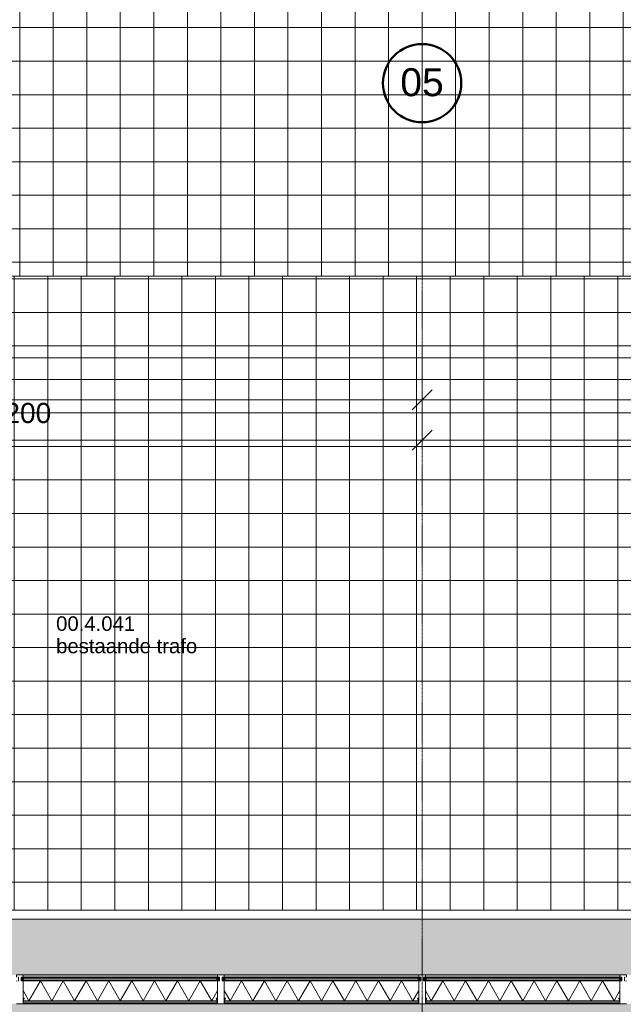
# Model space of a CAD drawing. Header units: millimetres. Extents: x -281 to 145437, y -16481 to 78869.
# Tile 247 of 656: x 13600 to 19000, y 56535 to 65346. Entities that reach past the tile are written whole.
import ezdxf

# ---------------------------------------------------------------- set-up
doc = ezdxf.new("R2010")
doc.units = ezdxf.units.MM
doc.linetypes.add('Grid Line', pattern=[12, 6, -2, 2, -2])
for name, color, linetype, lineweight in [('A--A23__Vloeren', 8, 'Continuous', 5), ('A--L$01A__Algemeen', 7, 'Continuous', 5), ('A--L$07A__Stramien', 1, 'Continuous', 5), ('A--L21__Buitenwanden', 3, 'Continuous', 5), ('A--L3__Afbouw', 2, 'Continuous', 5), ('A--L82__LosseGebruikersInvent', 1, 'Continuous', 5), ('A--M$01A__Algemeen', 1, 'Continuous', 5), ('A--M$01A__Algemeen-100', 1, 'Continuous', 5), ('A--T$07A__Stramien', 1, 'Continuous', 50), ('A--TR9__AlgVoorz', 1, 'Continuous', 5), ('Surface Pattern', 7, 'Continuous', 5), ('Toposolid', 7, 'Continuous', 5)]:
    doc.layers.add(name, color=color, linetype=linetype, lineweight=lineweight)
doc.styles.add('Arial', font='arial.ttf', dxfattribs={"height": 250})
doc.styles.add('Arial_1', font='arial.ttf', dxfattribs={"height": 180})
doc.styles.add('Arial_3', font='arial.ttf', dxfattribs={"height": 130})
doc.dimstyles.new('1_8mm', dxfattribs={"dimscale": 304.8, "dimtxt": 183.646692, "dimasz": 0.590551, "dimexe": 0.295276, "dimexo": 0.0625, "dimgap": 0.328084, "dimtad": 1, "dimdec": 0, "dimzin": 0, "dimdsep": 46, "dimtxsty": 'Arial_1', "dimblk1": 'OBLIQUE', "dimblk2": 'OBLIQUE', "dimsah": 1, "dimcen": 0.09, "dimdle": 0.295276, "dimazin": 0, "dimtfac": 1, "dimtdec": 4, "dimtix": 1, "dimtmove": 0, "dimatfit": 3, "dimfxl": 0.295276, "dimfxlon": 1, "dimtvp": 1, "dimtolj": 1, "dimtzin": 0, "dimarcsym": 2})

# ---------------------------------------------------------------- blocks, each defined once
blk = doc.blocks.new('Rectangular Mullion - mullion_283_210-53-20-V347-L_80_ 11')
at = {"layer": 'A--L3__Afbouw'}
for p, q in [((-30, 17), (30, 17)), ((-29.2, -186.2), (-30, -186.2)), ((-30, -241), (-30, -221.8)), ((-30, -221.8), (-29.2, -221.8)), ((30, -241), (-30, -241)), ((-29.2, -187), (-29.2, -186.2)), ((-29.2, -221.8), (-29.2, -221)), ((-12, -187), (-17, -187)), ((-17, -221), (-12, -221)), ((-12, -221), (-12, -187)), ((17, -187), (12, -187)), ((12, -187), (12, -221)), ((12, -221), (17, -221)), ((30, -186.2), (29.2, -186.2)), ((29.2, -186.2), (29.2, -187)), ((29.2, -221), (29.2, -221.8)), ((29.2, -221.8), (30, -221.8)), ((30, -221.8), (30, -241))]:
    blk.add_line(p, q, dxfattribs=at)
blk = doc.blocks.new('NLRS_21_CWP_glass panel _T_D__gen_cpz - NLRS_21_10_CWP_vliesgevel shadow box underpass_gen_cpz 2-73662200-L_80_ 11')
at = {"layer": 'A--L$01A__Algemeen'}
h = blk.add_hatch(dxfattribs=at)
h.set_pattern_fill('FP_357', color=256, style=0, pattern_type=2)
h.set_pattern_definition([(225, (18100, 56557), (449.013, -449.013), []), (225, (17941.25, 56557), (6e-14, -898.0256), []), (225, (18258.75, 56557), (6e-14, -898.0256), [])])
h.paths.add_polyline_path([(865, 17), (-865, 17), (-865, 15), (865, 15)])
h.paths.add_polyline_path([(870, 12), (868, 12), (868, -14.2), (870, -14.2)])
h.paths.add_polyline_path([(-870, 12), (-870, -14.2), (-868, -14.2), (-868, 12)])
h.paths.add_polyline_path([(-867.6, -15.7), (-869.3, -16.7), (-860.6, -31.8), (-858.8, -30.8), (-860.6, -27.8)])
h.paths.add_polyline_path([(867.6, -15.7), (858.8, -30.8), (860.6, -31.8), (869.3, -16.7)])
h = blk.add_hatch(dxfattribs=at)
h.set_pattern_fill('FP_358', color=256, style=0, pattern_type=2)
h.set_pattern_definition([(225, (18100, 56557), (42.426407, -42.426407), []), (315, (18100, 56557), (42.426407, 42.426407), [])])
h.paths.add_polyline_path([(870, -15.5), (860.6, -31.8), (869.3, -34.3), (870, -34.3)])
for p, q in [((870, 17), (-870, 17)), ((-870, 17), (-870, -187)), ((-870, 12), (-870, -14.2)), ((-868, -14.2), (-868, 12)), ((-868, 12), (-868, 2.5)), ((868, 2.5), (-868, 2.5)), ((-868, 2.5), (-868, -10)), ((-868, 2.5), (868, 2.5)), ((865, 17), (-865, 17)), ((-865, 15), (865, 15)), ((865, 15), (-865, 15)), ((868, 12), (868, -14.2)), ((868, 2.5), (868, 12)), ((868, -10), (868, 2.5)), ((870, -187), (870, 17)), ((870, -14.2), (870, 12)), ((-870, -10), (870, -10)), ((-870, -187), (-870, -10)), ((-817.5, -10), (-870, -100.9)), ((870, -10), (-870, -10)), ((-870, -10), (-870, -187)), ((-870, -15.5), (-870, -34.3)), ((-860.6, -31.8), (-870, -15.5)), ((-869.3, -16.7), (-860.6, -31.8)), ((-868, -10), (868, -10)), ((-858.8, -30.8), (-867.6, -15.7)), ((-860.6, -31.8), (-858.8, -30.8)), ((-817.5, -10), (-715.3, -187)), ((-613.1, -10), (-715.3, -187)), ((-613.1, -10), (-511, -187)), ((-408.8, -10), (-511, -187)), ((-408.8, -10), (-306.6, -187)), ((-204.4, -10), (-306.6, -187)), ((-204.4, -10), (-102.2, -187)), ((0, -10), (-102.2, -187)), ((0, -10), (102.2, -187)), ((204.4, -10), (102.2, -187)), ((204.4, -10), (306.6, -187)), ((408.8, -10), (306.6, -187)), ((408.8, -10), (511, -187)), ((613.1, -10), (511, -187)), ((613.1, -10), (715.3, -187)), ((817.5, -10), (715.3, -187)), ((817.5, -10), (870, -100.9)), ((867.6, -15.7), (858.8, -30.8)), ((858.8, -30.8), (860.6, -31.8)), ((870, -15.5), (860.6, -31.8)), ((860.6, -31.8), (869.3, -16.7)), ((870, -10), (870, -187)), ((870, -187), (870, -10)), ((870, -34.3), (870, -15.5))]:
    blk.add_line(p, q, dxfattribs=at)
for centre, radius, start, end in [((-865, 12), 5, 90, 180), ((-865, 12), 3, 90, 180), ((-865, 12), 3, 90, 180), ((865, 12), 5, 360, 90), ((865, 12), 3, 0, 90), ((865, 12), 3, 360, 90), ((-865, -14.2), 5, 180, 210), ((-870, -15.5), 18.8, 270, 300), ((-865, -14.2), 3, 180, 210), ((870, -15.5), 18.8, 240, 270), ((865, -14.2), 3, 330, 0), ((865, -14.2), 5, 330, 0)]:
    blk.add_arc(centre, radius, start, end, dxfattribs=at)
blk = doc.blocks.new('Rectangular Mullion - mullion_283_210-53-20-V348-L_80_ 11')
at = {"layer": 'A--L3__Afbouw'}
for points in [[(18970, 56778.8), (18970, 56798), (17230, 56798), (17230, 56778.8), (18932.05155, 56778.8)], [(18970, 56778), (18970, 56778.8), (18932.05155, 56778)]]:
    blk.add_hatch(color=256, dxfattribs=at).paths.add_polyline_path(points)
for p, q in [((18970, 56798), (17230, 56798)), ((17230, 56778), (17230, 56778.8)), ((18970, 56778.8), (17230, 56778.8)), ((18970, 56778.8), (18970, 56778))]:
    blk.add_line(p, q, dxfattribs=at)
blk = doc.blocks.new('CSWK_double-triple glass panel - CSWK_double-triple glass panel-73662191-L_80_ 11')
at = {"layer": 'A--L$01A__Algemeen'}
for points in [[(-832.1, -187), (-883, -187), (-883, -195), (883, -195), (883, -187), (-352.9, -187)], [(-832.1, -213), (-883, -213), (-883, -221), (883, -221), (883, -213), (-352.9, -213)]]:
    blk.add_hatch(color=256, dxfattribs=at).paths.add_polyline_path(points)
at = {"layer": 'A--L82__LosseGebruikersInvent'}
blk.add_hatch(color=256, dxfattribs=at).paths.add_polyline_path([(-883, -187), (-888, -187), (-888, -221), (-883, -221), (-883, -213), (883, -213), (883, -221), (888, -221), (888, -187), (883, -187), (883, -195), (-883, -195)])
at = {"layer": 'A--L$01A__Algemeen'}
for p, q in [((-883, -187), (883, -187)), ((-883, -195), (-883, -187)), ((883, -195), (-883, -195)), ((-883, -195), (-883, -213)), ((-865, -195), (-883, -195)), ((-883, -213), (-865, -195)), ((-865, -213), (-883, -195)), ((-883, -213), (883, -213)), ((-883, -221), (-883, -213)), ((-883, -213), (-865, -213)), ((883, -221), (-883, -221)), ((-865, -213), (-865, -195)), ((865, -195), (865, -213)), ((883, -195), (865, -195)), ((865, -213), (883, -195)), ((883, -213), (865, -195)), ((865, -213), (883, -213)), ((883, -187), (883, -195)), ((883, -213), (883, -195)), ((883, -213), (883, -221))]:
    blk.add_line(p, q, dxfattribs=at)
blk = doc.blocks.new('NLRS_21_CWP_glass panel _T_D__gen_cpz - NLRS_21_10_CWP_vliesgevel shadow box underpass_gen_cpz 2-73662400-L_80_ 11')
at = {"layer": 'A--L$01A__Algemeen'}
h = blk.add_hatch(dxfattribs=at)
h.set_pattern_fill('FP_360', color=256, style=0, pattern_type=2)
h.set_pattern_definition([(45, (-16300, -56557), (-42.426407, 42.426407), []), (135, (-16300, -56557), (-42.426407, -42.426407), [])])
h.paths.add_polyline_path([(-870, 15.5), (-860.6, 31.8), (-869.3, 34.3), (-870, 34.3)])
h = blk.add_hatch(dxfattribs=at)
h.set_pattern_fill('FP_359', color=256, style=0, pattern_type=2)
h.set_pattern_definition([(45, (-16300, -56557), (-449.013, 449.013), []), (45, (-16141.25, -56557), (0, 898.0256), []), (45, (-16458.75, -56557), (0, 898.0256), [])])
h.paths.add_polyline_path([(715.6, -17), (865, -17), (865, -15), (-865, -15), (-865, -17), (236.5, -17)])
h.paths.add_polyline_path([(870, -12), (870, 14.2), (868, 14.2), (868, -12)])
h.paths.add_polyline_path([(-870, -12), (-868, -12), (-868, 14.2), (-870, 14.2)])
h.paths.add_polyline_path([(867.6, 15.7), (869.3, 16.7), (860.6, 31.8), (858.8, 30.8), (860.6, 27.8)])
h.paths.add_polyline_path([(-867.6, 15.7), (-858.8, 30.8), (-860.6, 31.8), (-869.3, 16.7)])
for p, q in [((-870, 187), (-870, 10)), ((-870, 187), (-870, 10)), ((-870, 187), (-870, -17)), ((-817.5, 10), (-715.3, 187)), ((-613.1, 10), (-715.3, 187)), ((-613.1, 10), (-511, 187)), ((-408.8, 10), (-511, 187)), ((-408.8, 10), (-306.6, 187)), ((-204.4, 10), (-306.6, 187)), ((-204.4, 10), (-102.2, 187)), ((0, 10), (-102.2, 187)), ((0, 10), (102.2, 187)), ((204.4, 10), (102.2, 187)), ((204.4, 10), (306.6, 187)), ((408.8, 10), (306.6, 187)), ((408.8, 10), (511, 187)), ((613.1, 10), (511, 187)), ((613.1, 10), (715.3, 187)), ((817.5, 10), (715.3, 187)), ((870, 10), (870, 187)), ((870, 10), (870, 187)), ((870, -17), (870, 187)), ((-817.5, 10), (-870, 100.9)), ((817.5, 10), (870, 100.9)), ((-870, 34.3), (-870, 15.5)), ((-870, 15.5), (-860.6, 31.8)), ((-870, 14.2), (-870, -12)), ((-870, 10), (870, 10)), ((-870, 10), (870, 10)), ((-860.6, 31.8), (-869.3, 16.7)), ((-868, -12), (-868, 14.2)), ((-868, 10), (-868, -2.5)), ((868, 10), (-868, 10)), ((-867.6, 15.7), (-858.8, 30.8)), ((-858.8, 30.8), (-860.6, 31.8)), ((860.6, 31.8), (858.8, 30.8)), ((858.8, 30.8), (867.6, 15.7)), ((869.3, 16.7), (860.6, 31.8)), ((860.6, 31.8), (870, 15.5)), ((868, 14.2), (868, -12)), ((868, -2.5), (868, 10)), ((870, 15.5), (870, 34.3)), ((870, -12), (870, 14.2)), ((-870, -17), (870, -17)), ((-868, -2.5), (868, -2.5)), ((-868, -2.5), (-868, -12)), ((868, -2.5), (-868, -2.5)), ((865, -15), (-865, -15)), ((-865, -15), (865, -15)), ((-865, -17), (865, -17)), ((868, -12), (868, -2.5))]:
    blk.add_line(p, q, dxfattribs=at)
for centre, radius, start, end in [((-870, 15.5), 18.8, 60, 90), ((-865, 14.2), 5, 150, 180), ((-865, 14.2), 3, 150, 180), ((870, 15.5), 18.8, 90, 120), ((865, 14.2), 3, 0, 30), ((865, 14.2), 5, 360, 30), ((-865, -12), 5, 180, 270), ((-865, -12), 3, 180, 270), ((-865, -12), 3, 180, 270), ((865, -12), 3, 270, 360), ((865, -12), 5, 270, 0), ((865, -12), 3, 270, 0)]:
    blk.add_arc(centre, radius, start, end, dxfattribs=at)
blk = doc.blocks.new('CSWK_double-triple glass panel - CSWK_double-triple glass panel-73662391-L_80_ 11')
at = {"layer": 'A--L$01A__Algemeen'}
for points in [[(883, 213), (883, 221), (-883, 221), (-883, 213), (236.5, 213)], [(883, 187), (883, 195), (-883, 195), (-883, 187), (236.5, 187)]]:
    blk.add_hatch(color=256, dxfattribs=at).paths.add_polyline_path(points)
at = {"layer": 'A--L82__LosseGebruikersInvent'}
blk.add_hatch(color=256, dxfattribs=at).paths.add_polyline_path([(883, 187), (888, 187), (888, 221), (883, 221), (883, 213), (-883, 213), (-883, 221), (-888, 221), (-888, 187), (-883, 187), (-883, 195), (883, 195)])
at = {"layer": 'A--L$01A__Algemeen'}
for p, q in [((883, 221), (-883, 221)), ((-883, 221), (-883, 213)), ((-883, 213), (883, 213)), ((-883, 213), (-865, 213)), ((-883, 195), (-883, 213)), ((-883, 213), (-865, 195)), ((-865, 213), (-883, 195)), ((883, 195), (-883, 195)), ((-883, 195), (-883, 187)), ((-865, 195), (-883, 195)), ((-883, 187), (883, 187)), ((-865, 213), (-865, 195)), ((865, 213), (883, 213)), ((865, 195), (865, 213)), ((865, 213), (883, 195)), ((883, 213), (865, 195)), ((883, 195), (865, 195)), ((883, 213), (883, 221)), ((883, 213), (883, 195)), ((883, 187), (883, 195))]:
    blk.add_line(p, q, dxfattribs=at)
blk = doc.blocks.new('Rectangular Mullion - mullion_283_210-53-20-V349-L_80_ 11')
at = {"layer": 'A--L3__Afbouw'}
for points in [[(17170, 56778.8), (17170, 56798), (15430, 56798), (15430, 56778.8), (16536.5, 56778.8)], [(17170, 56778), (17170, 56778.8), (16536.5, 56778)]]:
    blk.add_hatch(color=256, dxfattribs=at).paths.add_polyline_path(points)
for p, q in [((17170, 56798), (15430, 56798)), ((15430, 56778), (15430, 56778.8)), ((17170, 56778.8), (15430, 56778.8)), ((17170, 56778.8), (17170, 56778))]:
    blk.add_line(p, q, dxfattribs=at)
blk = doc.blocks.new('NLRS_21_CWP_glass panel _T_D__gen_cpz - NLRS_21_10_CWP_vliesgevel shadow box underpass_gen_cpz 2-V350-L_80_ 11')
at = {"layer": 'A--L$01A__Algemeen'}
h = blk.add_hatch(dxfattribs=at)
h.set_pattern_fill('FP_361', color=256, style=0, pattern_type=2)
h.set_pattern_definition([(45, (-14500, -56557), (-449.013, 449.013), []), (45, (-14341.25, -56557), (0, 898.0256), []), (45, (-14658.75, -56557), (0, 898.0256), [])])
h.paths.add_polyline_path([(599.1, -17), (865, -17), (865, -15), (-865, -15), (-865, -17), (120, -17)])
h.paths.add_polyline_path([(870, -12), (870, 14.2), (868, 14.2), (868, -12)])
h.paths.add_polyline_path([(-870, -12), (-868, -12), (-868, 14.2), (-870, 14.2)])
h.paths.add_polyline_path([(867.6, 15.7), (869.3, 16.7), (860.6, 31.8), (858.8, 30.8), (860.6, 27.8)])
h.paths.add_polyline_path([(-867.6, 15.7), (-858.8, 30.8), (-860.6, 31.8), (-869.3, 16.7)])
h = blk.add_hatch(dxfattribs=at)
h.set_pattern_fill('FP_362', color=256, style=0, pattern_type=2)
h.set_pattern_definition([(45, (-14500, -56557), (-42.426407, 42.426407), []), (135, (-14500, -56557), (-42.426407, -42.426407), [])])
h.paths.add_polyline_path([(870, 15.5), (869.3, 34.3), (865.1, 33.7), (860.6, 31.8), (869.3, 16.7)])
for p, q in [((-870, 187), (-870, 10)), ((-870, 187), (-870, 10)), ((-870, 187), (-870, -17)), ((-817.5, 10), (-715.3, 187)), ((-613.1, 10), (-715.3, 187)), ((-613.1, 10), (-511, 187)), ((-408.8, 10), (-511, 187)), ((-408.8, 10), (-306.6, 187)), ((-204.4, 10), (-306.6, 187)), ((-204.4, 10), (-102.2, 187)), ((0, 10), (-102.2, 187)), ((0, 10), (102.2, 187)), ((204.4, 10), (102.2, 187)), ((204.4, 10), (306.6, 187)), ((408.8, 10), (306.6, 187)), ((408.8, 10), (511, 187)), ((613.1, 10), (511, 187)), ((613.1, 10), (715.3, 187)), ((817.5, 10), (715.3, 187)), ((870, 10), (870, 187)), ((870, 10), (870, 187)), ((870, -17), (870, 187)), ((-817.5, 10), (-870, 100.9)), ((817.5, 10), (870, 100.9)), ((-870, 34.3), (-870, 15.5)), ((-870, 15.5), (-860.6, 31.8)), ((-870, 14.2), (-870, -12)), ((-870, 10), (870, 10)), ((-870, 10), (870, 10)), ((-860.6, 31.8), (-869.3, 16.7)), ((-868, -12), (-868, 14.2)), ((-868, 10), (-868, -2.5)), ((868, 10), (-868, 10)), ((-867.6, 15.7), (-858.8, 30.8)), ((-858.8, 30.8), (-860.6, 31.8)), ((860.6, 31.8), (858.8, 30.8)), ((858.8, 30.8), (867.6, 15.7)), ((869.3, 16.7), (860.6, 31.8)), ((860.6, 31.8), (870, 15.5)), ((868, 14.2), (868, -12)), ((868, -2.5), (868, 10)), ((870, 15.5), (870, 34.3)), ((870, -12), (870, 14.2)), ((-870, -17), (870, -17)), ((-868, -2.5), (868, -2.5)), ((-868, -2.5), (-868, -12)), ((868, -2.5), (-868, -2.5)), ((865, -15), (-865, -15)), ((-865, -15), (865, -15)), ((-865, -17), (865, -17)), ((868, -12), (868, -2.5))]:
    blk.add_line(p, q, dxfattribs=at)
for centre, radius, start, end in [((-870, 15.5), 18.8, 60, 90), ((-865, 14.2), 5, 150, 180), ((-865, 14.2), 3, 150, 180), ((870, 15.5), 18.8, 90, 120), ((865, 14.2), 3, 0, 30), ((865, 14.2), 5, 360, 30), ((-865, -12), 5, 180, 270), ((-865, -12), 3, 180, 270), ((-865, -12), 3, 180, 270), ((865, -12), 3, 270, 360), ((865, -12), 5, 270, 0), ((865, -12), 3, 270, 0)]:
    blk.add_arc(centre, radius, start, end, dxfattribs=at)
blk = doc.blocks.new('Rectangular Mullion - mullion_283_210-53-20-V351-L_80_ 11')
at = {"layer": 'A--L3__Afbouw'}
blk.add_hatch(color=256, dxfattribs=at).paths.add_polyline_path([(13630, 56778.8), (15370, 56778.8), (15370, 56798), (13630, 56798)])
for p, q in [((15370, 56798), (13630, 56798)), ((13630, 56778), (13630, 56778.8)), ((15370, 56778.8), (13630, 56778.8)), ((15370, 56778.8), (15370, 56778))]:
    blk.add_line(p, q, dxfattribs=at)
blk = doc.blocks.new('Grid - NLRS_00_LAB_UN_grid head_gen_cpz-378613-L_80_ 11')
at = {"layer": 'A--T$07A__Stramien'}
blk.add_circle((0, 0), 3.5, dxfattribs=at)
blk = doc.blocks.new('DIMBLOCK2-L_80_ 11')
at = {"layer": 'A--M$01A__Algemeen-100'}
for p, q in [((10000, 61583.1), (10090, 61673.1)), ((10000, 61583.1), (10000, 61673.1)), ((17200, 61583.1), (17290, 61673.1)), ((17200, 61583.1), (17200, 61673.1)), ((10000, 61583.1), (9910, 61493.1)), ((10000, 61583.1), (17200, 61583.1)), ((10000, 61583.1), (10000, 61493.1)), ((17200, 61583.1), (17110, 61493.1)), ((17200, 61583.1), (17200, 61493.1))]:
    blk.add_line(p, q, dxfattribs=at)
at = {"layer": 'A--M$01A__Algemeen-100', "color": 0, "insert": (13323.1, 61916.7), "char_height": 180, "width": 664.518, "attachment_point": 1, "line_spacing_factor": 0.941778, "style": 'Arial_1'}
blk.add_mtext('7200', dxfattribs=at)
blk = doc.blocks.new('_Oblique')
at = {"color": 0, "linetype": 'ByBlock', "lineweight": -2}
blk.add_line((-0.5, -0.5), (0.5, 0.5), dxfattribs=at)
blk = doc.blocks.new('DIMBLOCK3-L_80_ 11')
at = {"layer": 'A--M$01A__Algemeen-100'}
for p, q in [((17200, 61583.1), (17290, 61673.1)), ((17200, 61583.1), (17200, 61673.1)), ((24400, 61583.1), (24490, 61673.1)), ((24400, 61583.1), (24400, 61673.1)), ((17200, 61583.1), (17110, 61493.1)), ((17200, 61583.1), (24400, 61583.1)), ((17200, 61583.1), (17200, 61493.1)), ((24400, 61583.1), (24310, 61493.1)), ((24400, 61583.1), (24400, 61493.1))]:
    blk.add_line(p, q, dxfattribs=at)
at = {"layer": 'A--M$01A__Algemeen-100', "color": 0, "insert": (20523.1, 61916.7), "char_height": 180, "width": 664.518, "attachment_point": 1, "line_spacing_factor": 0.941778, "style": 'Arial_1'}
blk.add_mtext('7200', dxfattribs=at)
blk = doc.blocks.new('DIMBLOCK10-L_80_ 11')
at = {"layer": 'A--M$01A__Algemeen-100'}
for p, q in [((4617, 62318.9), (4707, 62408.9)), ((4617, 62318.9), (4617, 62408.9)), ((91000, 62318.9), (91090, 62408.9)), ((91000, 62318.9), (91000, 62408.9)), ((4527, 62318.9), (91090, 62318.9)), ((4617, 62318.9), (4527, 62228.9)), ((4617, 62318.9), (4617, 62228.9)), ((91000, 62318.9), (90910, 62228.9)), ((91000, 62318.9), (91000, 62228.9))]:
    blk.add_line(p, q, dxfattribs=at)
at = {"layer": 'A--M$01A__Algemeen-100', "color": 0, "insert": (47462.4, 62652.6), "char_height": 180, "width": 830.648, "attachment_point": 1, "line_spacing_factor": 0.941778, "style": 'Arial_1'}
blk.add_mtext('86383', dxfattribs=at)
blk = doc.blocks.new('DIMBLOCK11-L_80_ 11')
at = {"layer": 'A--M$01A__Algemeen-100'}
for p, q in [((4610.3, 61944.8), (4700.3, 62034.8)), ((4610.3, 61944.8), (4610.3, 62034.8)), ((17200, 61944.8), (17290, 62034.8)), ((17200, 61944.8), (17200, 62034.8)), ((4520.3, 61944.8), (17200, 61944.8)), ((4610.3, 61944.8), (4520.3, 61854.8)), ((4610.3, 61944.8), (4610.3, 61854.8)), ((17200, 61944.8), (17110, 61854.8)), ((17200, 61944.8), (17200, 61854.8))]:
    blk.add_line(p, q, dxfattribs=at)
at = {"layer": 'A--M$01A__Algemeen-100', "color": 0, "insert": (10559, 62278.5), "char_height": 180, "width": 830.648, "attachment_point": 1, "line_spacing_factor": 0.941778, "style": 'Arial_1'}
blk.add_mtext('12590', dxfattribs=at)
blk = doc.blocks.new('DIMBLOCK12-L_80_ 11')
at = {"layer": 'A--M$01A__Algemeen-100'}
for p, q in [((17200, 61944.8), (17290, 62034.8)), ((17200, 61944.8), (17200, 62034.8)), ((31600, 61944.8), (31690, 62034.8)), ((31600, 61944.8), (31600, 62034.8)), ((17200, 61944.8), (17110, 61854.8)), ((17200, 61944.8), (31690, 61944.8)), ((17200, 61944.8), (17200, 61854.8)), ((31600, 61944.8), (31510, 61854.8)), ((31600, 61944.8), (31600, 61854.8))]:
    blk.add_line(p, q, dxfattribs=at)
at = {"layer": 'A--M$01A__Algemeen-100', "color": 0, "insert": (24053.9, 62278.5), "char_height": 180, "width": 830.648, "attachment_point": 1, "line_spacing_factor": 0.941778, "style": 'Arial_1'}
blk.add_mtext('14400', dxfattribs=at)

msp = doc.modelspace()

# ---------------------------------------------------------------- hatches: boundary and pattern name
at = {"layer": 'A--A23__Vloeren'}
h = msp.add_hatch(dxfattribs=at)
h.set_pattern_fill('FP_146', color=256, style=0, pattern_type=2)
h.set_pattern_definition([(0, (21142.28, 32802.69), (0, 100), [8.382, -141.618]), (315, (21148.718, 32802.69), (149.999976, -199.999496), [8.382, -415.882]), (293.199, (21151.758, 32799.633), (150.002863, -399.999027), [8.382, -753.195]), (270, (21154.51, 32793.18), (-150, -9e-15), [8.382, -91.618]), (50.194, (21151.771, 32786.82), (150.0013113, 199.9991415), [8.382, -1163.155]), (0, (21148.05, 32786.82), (0, 100), [8.382, -141.618]), (332.987, (21141.975, 32789.921), (599.9984875, -300.0032051), [8.382, -2853.872]), (315, (21138.906, 32792.99), (149.999976, -199.999496), [8.382, -415.882]), (90, (21138.9, 32792.99), (-150, 9e-15), [8.382, -91.618]), (45, (21138.906, 32799.318), (149.999976, 199.999496), [8.382, -415.882]), (0, (21160.75, 32780.68), (0, 100), [8.382, -141.618]), (297.35, (21163.915, 32780.666), (150.0009777, -299.9998086), [8.382, -3256.584]), (45, (21163.717, 32771.492), (149.999976, 199.999496), [8.382, -415.882]), (0, (21160.4, 32771.49), (0, 100), [8.382, -141.618]), (315, (21157.716, 32774.18), (149.999976, -199.999496), [8.382, -415.882]), (90, (21157.72, 32774.18), (-150, 9e-15), [8.382, -91.618]), (45, (21157.716, 32777.638), (149.999976, 199.999496), [8.382, -415.882]), (332.987, (21142.377, 32780.732), (599.9984875, -300.0032051), [8.382, -2853.872]), (270, (21148.59, 32777.57), (-150, -9e-15), [8.382, -91.618]), (45, (21146.052, 32771.56), (149.999976, 199.999496), [8.382, -415.882]), (0, (21142.59, 32771.56), (0, 100), [8.382, -141.618]), (315, (21139.534, 32774.614), (149.999976, -199.999496), [8.382, -415.882]), (90, (21139.53, 32774.61), (-150, 9e-15), [8.382, -91.618]), (45, (21139.534, 32777.89), (149.999976, 199.999496), [8.382, -415.882]), (294.228, (21226.422, 32850.006), (300.002762, -699.998323), [8.382, -1088.204]), (270, (21229.51, 32843.18), (-150, -9e-15), [8.382, -91.618]), (50.194, (21226.771, 32836.82), (150.0013113, 199.9991415), [8.382, -1163.155]), (0, (21223.05, 32836.82), (0, 100), [8.382, -141.618]), (332.987, (21216.975, 32839.921), (599.9984875, -300.0032051), [8.382, -2853.872]), (315, (21213.906, 32842.99), (149.999976, -199.999496), [8.382, -415.882]), (84.644, (21213.918, 32842.988), (0.0003365, 99.9995726), [8.382, -1598.634]), (0, (21235.75, 32830.68), (0, 100), [8.382, -141.618]), (297.35, (21238.915, 32830.666), (150.0009777, -299.9998086), [8.382, -3256.584]), (45, (21238.717, 32821.492), (149.999976, 199.999496), [8.382, -415.882]), (0, (21235.4, 32821.49), (0, 100), [8.382, -141.618]), (315, (21232.716, 32824.18), (149.999976, -199.999496), [8.382, -415.882]), (90, (21232.72, 32824.18), (-150, 9e-15), [8.382, -91.618]), (45, (21232.716, 32827.638), (149.999976, 199.999496), [8.382, -415.882]), (332.987, (21217.377, 32830.732), (599.9984875, -300.0032051), [8.382, -2853.872]), (270, (21223.59, 32827.57), (-150, -9e-15), [8.382, -91.618]), (45, (21221.052, 32821.56), (149.999976, 199.999496), [8.382, -415.882]), (0, (21217.59, 32821.56), (0, 100), [8.382, -141.618]), (315, (21214.534, 32824.614), (149.999976, -199.999496), [8.382, -415.882]), (90, (21214.53, 32824.61), (-150, 9e-15), [8.382, -91.618]), (45, (21214.534, 32827.89), (149.999976, 199.999496), [8.382, -415.882]), (0, (21217.28, 32752.69), (0, 100), [8.382, -141.618]), (315, (21223.718, 32752.69), (149.999976, -199.999496), [8.382, -415.882]), (45, (21214.588, 32750), (149.999976, 199.999496), [8.382, -415.882])])
h.paths.add_polyline_path([(32523, 8856), (32977, 8856), (32977, 57297), (32225, 57297), (32225, 57125), (30375, 57125), (30375, 57297), (26225, 57297), (26225, 57125), (24375, 57125), (24375, 57297), (22650, 57297), (22650, 56798), (32370, 56798), (32369.2, 56778), (32373, 56777), (32373, 42635), (32523, 42634.2), (32523, 22965), (32503, 22965.8), (32503, 22983), (32469, 22983), (32468.2, 22965), (32373, 22965), (32373, 8856), (32510, 8856), (32510, 9984), (32513, 9984), (32513, 8856), (32520, 8856), (32519.1, 9986.1), (32517, 9987), (32473, 9987), (32473, 9990), (32519.1, 9989.1), (32521.8, 9987), (32523, 9984), (32523, 8918)])
h.paths.add_polyline_path([(32517, 10010), (32473, 10010), (32473, 10013), (32519.1, 10013.9), (32520, 10016), (32519.1, 11486.1), (32517, 11487), (32473, 11487), (32473, 11490), (32519.1, 11489.1), (32521.8, 11487), (32523, 11484), (32522.1, 10013.9), (32520, 10011.2), (32519.1, 10010.9)])
h.paths.add_polyline_path([(32510, 10016), (32510, 11484), (32513, 11484), (32513, 10016)])
h.paths.add_polyline_path([(32473, 11510), (32473, 11513), (32519.1, 11513.9), (32520, 11516), (32519.1, 12986.1), (32517, 12987), (32473, 12987), (32473, 12990), (32519.1, 12989.1), (32521.8, 12987), (32523, 12984), (32522.1, 11513.9), (32520, 11511.2), (32517, 11510), (32510, 11510)])
h.paths.add_polyline_path([(32510, 11516), (32510, 12984), (32513, 12984), (32513, 11516)])
h.paths.add_polyline_path([(32517, 13010), (32473, 13010), (32473, 13013), (32519.1, 13013.9), (32520, 13016), (32519.1, 14486.1), (32517, 14487), (32473, 14487), (32473, 14490), (32519.1, 14489.1), (32521.8, 14487), (32523, 14484), (32522.1, 13013.9), (32520, 13011.2), (32519.1, 13010.9)])
h.paths.add_polyline_path([(32510, 13016), (32510, 14484), (32513, 14484), (32513, 13016)])
h.paths.add_polyline_path([(32473, 14510), (32473, 14513), (32519.1, 14513.9), (32520, 14516), (32519.1, 15986.1), (32517, 15987), (32473, 15987), (32473, 15990), (32519.1, 15989.1), (32521.8, 15987), (32523, 15984), (32522.1, 14513.9), (32520, 14511.2), (32517, 14510), (32510, 14510)])
h.paths.add_polyline_path([(32510, 14516), (32510, 15984), (32513, 15984), (32513, 14516)])
h.paths.add_polyline_path([(32513, 16010), (32473, 16010), (32473, 16013), (32519.1, 16013.9), (32520, 16016), (32519.1, 17486.1), (32517, 17487), (32473, 17487), (32473, 17490), (32519.1, 17489.1), (32521.8, 17487), (32523, 17484), (32522.1, 16013.9), (32520, 16011.2), (32517, 16010)])
h.paths.add_polyline_path([(32510, 16016), (32510, 17484), (32513, 17484), (32513, 16016)])
h.paths.add_polyline_path([(32473, 17510), (32473, 17513), (32519.1, 17513.9), (32520, 17516), (32519.1, 18986.1), (32517, 18987), (32473, 18987), (32473, 18990), (32519.1, 18989.1), (32521.8, 18987), (32523, 18984), (32522.1, 17513.9), (32520, 17511.2), (32517, 17510), (32510, 17510)])
h.paths.add_polyline_path([(32510, 17516), (32510, 18984), (32513, 18984), (32513, 17516)])
h.paths.add_polyline_path([(32513, 19010), (32473, 19010), (32473, 19013), (32519.1, 19013.9), (32520, 19016), (32519.1, 20486.1), (32517, 20487), (32473, 20487), (32473, 20490), (32519.1, 20489.1), (32521.8, 20487), (32523, 20484), (32522.1, 19013.9), (32520, 19011.2), (32517, 19010)])
h.paths.add_polyline_path([(32510, 19016), (32510, 20484), (32513, 20484), (32513, 19016)])
h.paths.add_polyline_path([(32517, 20510), (32473, 20510), (32473, 20513), (32519.1, 20513.9), (32520, 20516), (32519.1, 21986.1), (32517, 21987), (32473, 21987), (32473, 21990), (32519.1, 21989.1), (32521.8, 21987), (32523, 21984), (32522.1, 20513.9), (32520, 20511.2), (32519.1, 20510.9)])
h.paths.add_polyline_path([(32510, 20516), (32510, 21984), (32513, 21984), (32513, 20516)])
h.paths.add_polyline_path([(32473, 22010), (32473, 22013), (32519.1, 22013.9), (32520, 22016), (32519.1, 22944.1), (32517, 22945), (32473, 22945), (32473, 22948), (32519.1, 22947.1), (32521.8, 22945), (32523, 22942), (32522.1, 22013.9), (32520, 22011.2), (32517, 22010), (32510, 22010)])
h.paths.add_polyline_path([(32510, 22016), (32510, 22942), (32513, 22942), (32513, 22016)])
h.paths.add_polyline_path([(32513, 42655), (32473, 42655), (32473, 42658), (32519.1, 42658.9), (32520, 42661), (32519.1, 43586.1), (32517, 43587), (32473, 43587), (32473, 43590), (32519.1, 43589.1), (32521.8, 43587), (32523, 43584), (32522.1, 42658.9), (32520, 42656.2), (32517, 42655)])
h.paths.add_polyline_path([(32510, 42661), (32510, 43584), (32513, 43584), (32513, 42661)])
h.paths.add_polyline_path([(32510, 43610), (32473, 43610), (32473, 43613), (32519.1, 43613.9), (32520, 43616), (32519.1, 45086.1), (32517, 45087), (32473, 45087), (32473, 45090), (32519.1, 45089.1), (32521.8, 45087), (32523, 45084), (32522.1, 43613.9), (32520, 43611.2), (32517, 43610), (32513, 43610)])
h.paths.add_polyline_path([(32510, 43616), (32510, 45084), (32513, 45084), (32513, 43616)])
h.paths.add_polyline_path([(32513, 45110), (32473, 45110), (32473, 45113), (32519.1, 45113.9), (32520, 45116), (32519.1, 46586.1), (32517, 46587), (32473, 46587), (32473, 46590), (32519.1, 46589.1), (32521.8, 46587), (32523, 46584), (32522.1, 45113.9), (32520, 45111.2), (32517, 45110)])
h.paths.add_polyline_path([(32510, 45116), (32510, 46584), (32513, 46584), (32513, 45116)])
h.paths.add_polyline_path([(32473, 46610), (32473, 46613), (32519.1, 46613.9), (32520, 46616), (32519.1, 48086.1), (32517, 48087), (32473, 48087), (32473, 48090), (32519.1, 48089.1), (32521.8, 48087), (32523, 48084), (32522.1, 46613.9), (32520, 46611.2), (32517, 46610), (32501.1, 46610)])
h.paths.add_polyline_path([(32510, 46616), (32510, 48084), (32513, 48084), (32513, 46616)])
h.paths.add_polyline_path([(32517, 48110), (32473, 48110), (32473, 48113), (32519.1, 48113.9), (32520, 48116), (32519.1, 49586.1), (32517, 49587), (32473, 49587), (32473, 49590), (32519.1, 49589.1), (32521.8, 49587), (32523, 49584), (32522.1, 48113.9), (32520, 48111.2), (32519.1, 48110.9)])
h.paths.add_polyline_path([(32510, 48116), (32510, 49584), (32513, 49584), (32513, 48116)])
h.paths.add_polyline_path([(32473, 49610), (32473, 49613), (32519.1, 49613.9), (32520, 49616), (32519.1, 51086.1), (32517, 51087), (32473, 51087), (32473, 51090), (32519.1, 51089.1), (32521.8, 51087), (32523, 51084), (32522.1, 49613.9), (32520, 49611.2), (32517, 49610), (32510, 49610)])
h.paths.add_polyline_path([(32510, 49616), (32510, 51084), (32513, 51084), (32513, 49616)])
h.paths.add_polyline_path([(32510, 51110), (32473, 51110), (32473, 51113), (32519.1, 51113.9), (32520, 51116), (32519.1, 52586.1), (32517, 52587), (32473, 52587), (32473, 52590), (32519.1, 52589.1), (32521.8, 52587), (32523, 52584), (32522.1, 51113.9), (32520, 51111.2), (32517, 51110), (32513, 51110)])
h.paths.add_polyline_path([(32510, 51116), (32510, 52584), (32513, 52584), (32513, 51116)])
h.paths.add_polyline_path([(32517, 52610), (32473, 52610), (32473, 52613), (32519.1, 52613.9), (32520, 52616), (32519.1, 54086.1), (32517, 54087), (32473, 54087), (32473, 54090), (32519.1, 54089.1), (32521.8, 54087), (32523, 54084), (32522.1, 52613.9), (32520, 52611.2), (32519.1, 52610.9)])
h.paths.add_polyline_path([(32513, 52616), (32510, 52616), (32510, 54084), (32513, 54084), (32513, 52860.8)])
h.paths.add_polyline_path([(32513, 54110), (32473, 54110), (32473, 54113), (32519.1, 54113.9), (32520, 54116), (32519.1, 55586.1), (32517, 55587), (32473, 55587), (32473, 55590), (32519.1, 55589.1), (32521.8, 55587), (32523, 55584), (32522.1, 54113.9), (32520, 54111.2), (32517, 54110)])
h.paths.add_polyline_path([(32510, 54116), (32510, 55584), (32513, 55584), (32513, 54116)])
h.paths.add_polyline_path([(32517, 55610), (32473, 55610), (32473, 55613), (32519.1, 55613.9), (32520, 55616), (32519.1, 56781.1), (32517, 56782), (32473, 56782), (32473, 56785), (32519.1, 56784.1), (32521.8, 56782), (32523, 56777), (32522.1, 55613.9), (32520, 55611.2), (32519.1, 55610.9)])
h.paths.add_polyline_path([(32513, 55616), (32510, 55616), (32510, 56779), (32513, 56779), (32513, 56032.5)])
h.paths.add_polyline_path([(19012, 56798), (20750, 56798), (20750, 57297), (9217, 57297), (9217, 56798), (18988, 56798)])
h = msp.add_hatch(color=10, dxfattribs=at)
h.paths.add_polyline_path([(22243.8, 18810), (22243.8, 22125), (22240, 22125), (22240, 18810)])
h.paths.add_polyline_path([(24850, 21200), (24850, 22800), (24181, 22800), (24181, 21200), (24202.3, 21200)])
h.paths.add_polyline_path([(24181, 24800), (24850, 24800), (24850, 26400), (24181, 26400), (24181, 24950.2)])
h.paths.add_polyline_path([(24850, 28400), (24850, 30000), (24135, 30000), (24135, 28400), (24681.4, 28400)])
h.paths.add_polyline_path([(24850, 32000), (24850, 33600), (24181, 33600), (24181, 32000), (24202.3, 32000)])
h.paths.add_polyline_path([(24202.3, 35600), (24850, 35600), (24850, 37200), (24181, 37200), (24181, 35600)])
h.paths.add_polyline_path([(24181, 39200), (24850, 39200), (24850, 40800), (24181, 40800), (24181, 39539.8)])
h.paths.add_polyline_path([(24181, 42800), (24850, 42800), (24850, 44400), (24181, 44400), (24181, 43345.8)])
h.paths.add_polyline_path([(16904, 43537.5), (16907, 43537.5), (16905.8, 43541.5), (16900.5, 43594.9), (16900.5, 43537.5)])
h.paths.add_polyline_path([(17493, 43537.5), (17499.5, 43537.5), (17499.5, 43594.9), (17494.2, 43541.5)])
h.paths.add_polyline_path([(17499.5, 43605.1), (17500, 43662.5), (17860, 43663), (17860, 49537.5), (17499.5, 49537.5), (17499.5, 49594.9), (17494.2, 49541.5), (17477.2, 49485.2), (17449.4, 49433.3), (17412.1, 49387.9), (17366.7, 49350.6), (17314.8, 49322.8), (17258.5, 49305.8), (17200, 49300), (17141.5, 49305.8), (17085.2, 49322.8), (17033.3, 49350.6), (16987.9, 49387.9), (16950.6, 49433.3), (16922.8, 49485.2), (16905.8, 49541.5), (16900.5, 49594.9), (16900, 49537.5), (16512.5, 49537.5), (16512.5, 49662.5), (16900.5, 49662.5), (16900.5, 49605.1), (16905.8, 49658.5), (16922.8, 49714.8), (16950.6, 49766.7), (16987.9, 49812.1), (17033.3, 49849.4), (17085.2, 49877.2), (17141.5, 49894.2), (17200, 49900), (17258.5, 49894.2), (17314.8, 49877.2), (17366.7, 49849.4), (17412.1, 49812.1), (17449.4, 49766.7), (17477.2, 49714.8), (17494.7, 49653.7), (17499.5, 49605.1), (17500, 49662.5), (17860, 49662.5), (17860, 49790), (22240, 49790), (22240, 49557), (24103.1, 49557), (24104.2, 49557), (24100, 49600), (24105.8, 49658.5), (24122.8, 49714.8), (24150.6, 49766.7), (24187.9, 49812.1), (24233.3, 49849.4), (24285.2, 49877.2), (24341.5, 49894.2), (24400, 49900), (24462.5, 49893), (24462.5, 49894.2), (24462.5, 49901.5), (24337.5, 49901.5), (24337.5, 53165), (24462.5, 53165), (24462.5, 53175), (24362.5, 53176), (24362.5, 53225), (24420.5, 53224), (24421.3, 53208), (24462.5, 53208), (24462.5, 53210.5), (24422.5, 53211.5), (24422.5, 54189.5), (24462.5, 54189.5), (24462.5, 54192), (24420.5, 54192), (24420.5, 54175), (24362.5, 54176), (24362.5, 54225), (24462.5, 54225), (24462.5, 54235), (24337.5, 54235), (24337.5, 55298.5), (24462.5, 55298.5), (24462.5, 55307), (24458.5, 55305.8), (24400, 55300), (24341.5, 55305.8), (24285.2, 55322.8), (24233.3, 55350.6), (24187.9, 55387.9), (24150.6, 55433.3), (24122.8, 55485.2), (24105.8, 55541.5), (24100, 55600), (24105.8, 55658.5), (24123.1, 55715.3), (24150.6, 55766.7), (24187.9, 55812.1), (24233.3, 55849.4), (24285.2, 55877.2), (24341.5, 55894.2), (24400, 55900), (24462.5, 55894.6), (24462.5, 55901.5), (24337.5, 55901.5), (24337.5, 56540), (10999, 56540), (10999, 49662.5), (12327.5, 49662.5), (12327.5, 49537.5), (10999, 49537.5), (10999, 43662.5), (14437.5, 43662.5), (14437.5, 49537.5), (13847.5, 49537.5), (13847.5, 49662.5), (15152.5, 49662.5), (15152.5, 49537.5), (14562.5, 49537.5), (14562.5, 43662.5), (16900.5, 43662.5), (16900.5, 43605.1), (16907.1, 43663), (16922.8, 43714.8), (16950.6, 43766.7), (16987.9, 43812.1), (17033.3, 43849.4), (17085.2, 43877.2), (17141.5, 43894.2), (17200, 43900), (17258.5, 43894.2), (17314.8, 43877.2), (17366.7, 43849.4), (17412.1, 43812.1), (17449.4, 43766.7), (17477.2, 43714.8), (17494.7, 43653.7), (17496.3, 43637.5)])
h.paths.add_polyline_path([(22227.5, 43985), (22240, 43985), (22240, 43995), (22227.5, 43995)])
h.paths.add_polyline_path([(22227.5, 44028), (22240, 44028), (22240, 44030.5), (22227.5, 44030.5)])
h.paths.add_polyline_path([(22227.5, 44969.5), (22240, 44969.5), (22240, 44972), (22227.5, 44972)])
h.paths.add_polyline_path([(22240, 45005), (22240, 45015), (22227.5, 45015), (22227.5, 45005)])
h.paths.add_polyline_path([(22227.5, 45842), (22240, 45842), (22240, 47540), (21990, 47540), (21990, 46090), (22227.5, 46090), (22227.5, 45883.1)])
h.paths.add_polyline_path([(24388, 49300.2), (24388, 49301.2), (24365.3, 49303.4)])
h.paths.add_polyline_path([(16452.5, 49537.5), (16453.5, 49595.5), (16469.5, 49596.3), (16470.5, 49637.5), (16502.5, 49637.5), (16501.5, 49537.5), (16453.5, 49537.5)])
h.paths.add_polyline_path([(15212.5, 49537.5), (15162.5, 49537.5), (15163.5, 49637.5), (15195.5, 49637.5), (15195.5, 49595.5), (15212.5, 49595.5), (15212.5, 49550)])
h.paths.add_polyline_path([(13788.5, 49537.5), (13787.5, 49537.5), (13788.5, 49595.5), (13804.5, 49596.3), (13805.5, 49637.5), (13837.5, 49637.5), (13836.5, 49537.5)])
h.paths.add_polyline_path([(12386.5, 49537.5), (12337.5, 49537.5), (12338.5, 49637.5), (12370.5, 49637.5), (12370.5, 49595.5), (12387.5, 49595.5), (12387.5, 49537.5)])
h.paths.add_polyline_path([(22287.5, 49570), (22248.5, 49570), (22249.5, 49573.5), (22248.5, 49573.5), (22249.5, 49630), (22288.5, 49630), (22288.5, 49622.5), (22298.5, 49622.5), (22298.5, 49573.5), (22312.5, 49572.7), (22313.5, 49570), (22298.5, 49570)])
h.paths.add_polyline_path([(24043.5, 49570), (24044.5, 49573.5), (24063.5, 49573.5), (24063.5, 49578), (24043.5, 49578), (24043.5, 49572.7)])
h.paths.add_polyline_path([(23723.2, 49570), (23593.8, 49570.8), (23594.5, 49573.5), (23608.5, 49573.5), (23608.5, 49622.5), (23618.5, 49623.3), (23619.5, 49630), (24088.5, 49630), (24087.5, 49626.5), (24088.5, 49626.5), (24087.5, 49570), (23891.6, 49570)])
h.paths.add_polyline_path([(23658.5, 49570), (23657.5, 49578), (23638.5, 49578), (23638.5, 49573.5), (23657.5, 49572.7)])
h.paths.add_polyline_path([(23418.5, 49570), (22318.5, 49570), (22318.5, 49577.5), (22308.5, 49578), (22308.5, 49626.5), (22294.5, 49627.3), (22293.5, 49630), (23613.5, 49630), (23612.5, 49626.5), (23598.5, 49626.5), (23598.5, 49577.5), (23588.5, 49576.7), (23587.5, 49570), (23528.5, 49570)])
h.paths.add_polyline_path([(23657.5, 49584), (23658.5, 49584), (23657.5, 49589.5), (23638.5, 49589.5), (23638.5, 49584)])
h.paths.add_polyline_path([(24063.5, 49584), (24063.5, 49589.5), (24043.5, 49589.5), (24044.5, 49584)])
h.paths.add_polyline_path([(16467, 49597.5), (15198, 49597.5), (15199, 49637.5), (16467, 49637.5), (16467, 49611.7)])
h.paths.add_polyline_path([(12735, 49597.5), (12373, 49597.5), (12374, 49637.5), (13802, 49637.5), (13801, 49597.5), (12736, 49597.5)])
h.paths.add_polyline_path([(12814, 49611.7), (12813, 49612.5), (12813, 49611.7)])
h.paths.add_polyline_path([(12814, 49622.5), (12813, 49623.3), (12813, 49622.5)])
h.paths.add_polyline_path([(11053.3, 49727.5), (11053.3, 50827.5), (11719.3, 50827.5), (11719.3, 49727.5)])
h.paths.add_polyline_path([(11719.3, 50935.3), (11053.3, 50935.3), (11053.3, 54145.3), (12803.3, 54145.3), (12803.3, 50935.3), (11745.3, 50935.3)])
h.paths.add_polyline_path([(20934, 51395.1), (20934, 53795.1), (21234, 53795.1), (21234, 51395.1)])
h.paths.add_polyline_path([(16987.9, 51400), (14794, 51400), (14794, 52500), (20434, 52500), (20434, 51400), (17000.9, 51400)])
h.paths.add_polyline_path([(23925.2, 52210), (23925.2, 52650), (24265.2, 52650), (24265.2, 52210), (24202.3, 52210)])
h.paths.add_polyline_path([(17888.5, 52687), (15203, 52687), (15203, 53087), (17888.5, 53087)])
h.paths.add_polyline_path([(17974, 52695.1), (17974, 53795.1), (20834, 53795.1), (20834, 52695.1), (19734.5, 52695.1)])
h.paths.add_polyline_path([(18722.5, 55196.1), (18722.5, 55736.1), (20522.5, 55736.1), (20522.5, 55196.1), (19411.2, 55196.1)])
h.paths.add_polyline_path([(17200, 55300), (17141.5, 55305.8), (17085.2, 55322.8), (17033.3, 55350.6), (16987.9, 55387.9), (16950.6, 55433.3), (16922.8, 55485.2), (16905.8, 55541.5), (16900, 55600), (16905.8, 55658.5), (16923.1, 55715.3), (16950.6, 55766.7), (16987.9, 55812.1), (17033.3, 55849.4), (17085.2, 55877.2), (17141.5, 55894.2), (17200, 55900), (17258.5, 55894.2), (17314.8, 55877.2), (17366.7, 55849.4), (17412.1, 55812.1), (17449.4, 55766.7), (17477.2, 55714.8), (17494.7, 55653.7), (17500, 55600), (17494.2, 55541.5), (17477.2, 55485.2), (17449.4, 55433.3), (17412.1, 55387.9), (17366.7, 55350.6), (17314.8, 55322.8), (17258.5, 55305.8)])
h.paths.add_polyline_path([(11039, 55555.1), (11039, 56355.1), (12239, 56355), (12239, 55555.1), (11448.1, 55555.1)])
h.paths.add_polyline_path([(12289, 55555.1), (12289, 56355.1), (13489, 56355.1), (13489, 55555.1), (12703.6, 55555.1)])
h.paths.add_polyline_path([(13539, 55555.1), (13539, 56355.1), (14739, 56355.1), (14739, 55555.1), (13661.8, 55555.1)])
at = {"layer": 'Surface Pattern'}
h = msp.add_hatch(dxfattribs=at)
h.set_pattern_fill('FP_126', color=254, style=0, pattern_type=2)
h.set_pattern_definition([(0, (35500, 34975.17), (0, 300), []), (90, (35500, 34975.17), (-300, 2e-14), [])])
h.paths.add_polyline_path([(35759.1, -2326.1), (37500, -2326.1), (37500, 78868.4), (33057, 78868.4), (33057, 66150), (20185, 66150), (20185, 63050), (24700, 63050), (24700, 65825), (25900, 65825), (25900, 64300), (30700, 64300), (30700, 65825), (31900, 65825), (31900, 63050), (33057, 63050), (33057, -2326.1), (35709.8, -2326.1)])
h.paths.add_polyline_path([(4558.6, 63050), (19185, 63050), (19185, 66150), (2163.1, 66150), (2163.1, 63050), (4429, 63050)])
h.paths.add_polyline_path([(30700, 63050), (30700, 63800), (25900, 63800), (25900, 63050), (28993.4, 63050)])
h = msp.add_hatch(dxfattribs=at)
h.set_pattern_fill('FP_265', color=254, style=0, pattern_type=2)
h.set_pattern_definition([(0, (19851, 10527.02), (0, 300), []), (90, (19851, 10527.02), (-299.995, 2e-14), [])])
h.paths.add_polyline_path([(9137, 57377), (19185, 57377), (19185, 63050), (9137, 63050), (9137, 58569.8)])
h.paths.add_polyline_path([(20185, 57377), (20830, 57377), (20830, 63050), (20185, 63050), (20185, 58569.8)])

# ---------------------------------------------------------------- linework, layer by layer
at = {"layer": 'A--L$07A__Stramien', "linetype": 'Grid Line'}
msp.add_line((17200, 64428.4), (17200, 5044.8), dxfattribs=at)
at = {"layer": 'A--L21__Buitenwanden'}
for p, q in [((9137, 57377), (20830, 57377)), ((20750, 57297), (9217, 57297))]:
    msp.add_line(p, q, dxfattribs=at)
at = {"layer": 'Toposolid', "color": 253}
msp.add_line((4610.3, 63050), (19185, 63050), dxfattribs=at)

# ---------------------------------------------------------------- block references
at = {"layer": 'A--L$01A__Algemeen'}
for p in [(14500, 56557), (16300, 56557)]:
    msp.add_blockref('CSWK_double-triple glass panel - CSWK_double-triple glass panel-73662391-L_80_ 11', p, dxfattribs=at)
at = {"layer": 'A--L$01A__Algemeen', "rotation": 180}
msp.add_blockref('CSWK_double-triple glass panel - CSWK_double-triple glass panel-73662191-L_80_ 11', (18100, 56557), dxfattribs=at)
at = {"layer": 'A--L3__Afbouw', "extrusion": (0, 0, -1), "rotation": 180}
for p in [(-13600, 56557), (-15400, 56557), (-17200, 56557), (-19000, 56557)]:
    msp.add_blockref('Rectangular Mullion - mullion_283_210-53-20-V347-L_80_ 11', p, dxfattribs=at)
at = {"layer": 'A--L3__Afbouw'}
for name in ['Rectangular Mullion - mullion_283_210-53-20-V351-L_80_ 11', 'Rectangular Mullion - mullion_283_210-53-20-V349-L_80_ 11', 'Rectangular Mullion - mullion_283_210-53-20-V348-L_80_ 11']:
    msp.add_blockref(name, (0, 0), dxfattribs=at)
at = {"layer": 'A--L82__LosseGebruikersInvent'}
for name, p in [('NLRS_21_CWP_glass panel _T_D__gen_cpz - NLRS_21_10_CWP_vliesgevel shadow box underpass_gen_cpz 2-V350-L_80_ 11', (14500, 56557)), ('NLRS_21_CWP_glass panel _T_D__gen_cpz - NLRS_21_10_CWP_vliesgevel shadow box underpass_gen_cpz 2-73662400-L_80_ 11', (16300, 56557))]:
    msp.add_blockref(name, p, dxfattribs=at)
at = {"layer": 'A--L82__LosseGebruikersInvent', "rotation": 180}
msp.add_blockref('NLRS_21_CWP_glass panel _T_D__gen_cpz - NLRS_21_10_CWP_vliesgevel shadow box underpass_gen_cpz 2-73662200-L_80_ 11', (18100, 56557), dxfattribs=at)
at = {"layer": 'A--T$07A__Stramien', "xscale": 99.99999999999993, "yscale": 99.99999999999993, "zscale": 99.99999999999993, "rotation": 180}
msp.add_blockref('Grid - NLRS_00_LAB_UN_grid head_gen_cpz-378613-L_80_ 11', (17200, 64778.4), dxfattribs=at)

# ---------------------------------------------------------------- texts
at = {"layer": 'A--T$07A__Stramien', "lineweight": 5, "insert": (17005.1, 64912), "char_height": 250, "width": 464.979, "attachment_point": 1, "style": 'Arial'}
msp.add_mtext('05', dxfattribs=at)
at = {"layer": 'A--TR9__AlgVoorz', "char_height": 130, "attachment_point": 1, "style": 'Arial_3'}
for s, insert, width in [('00.4.041', (13925.9, 60007), 849.789), ('bestaande trafo', (13925.9, 59807), 1515.189)]:
    msp.add_mtext(s, dxfattribs=dict(at, insert=insert, width=width))

# ---------------------------------------------------------------- dimensions: what is measured, and where the dimension line sits
at = {"layer": 'A--M$01A__Algemeen'}
for base, p1, p2, override, picture, middle in [((91000, 62318.9), (4617, 62228.9), (91000, 62408.9), {"dimpost": '<>', "dimfxl": 86383.187537}, 'DIMBLOCK10-L_80_ 11', (47808.5, 62510.8)), ((17200, 61944.8), (4610.3, 62034.8), (17200, 62034.8), {"dimpost": '<>', "dimfxl": 12589.7}, 'DIMBLOCK11-L_80_ 11', (10905.2, 62136.7)), ((31600, 61944.8), (17200, 62034.8), (31600, 62034.8), {"dimpost": '<>', "dimfxl": 14400}, 'DIMBLOCK12-L_80_ 11', (24400, 62136.7)), ((17200, 61583.1), (10000, 61673.1), (17200, 61673.1), {"dimpost": '<>', "dimfxl": 7200}, 'DIMBLOCK2-L_80_ 11', (13600, 61775)), ((24400, 61583.1), (17200, 61673.1), (24400, 61673.1), {"dimpost": '<>', "dimfxl": 7200}, 'DIMBLOCK3-L_80_ 11', (20800, 61775))]:
    dim = msp.add_linear_dim(base=base, p1=p1, p2=p2, dimstyle='1_8mm', override=override, dxfattribs=at)
    dim.commit()
    dim.dimension.update_dxf_attribs({"geometry": picture, "text_midpoint": middle})

doc.saveas('drawing.dxf')
